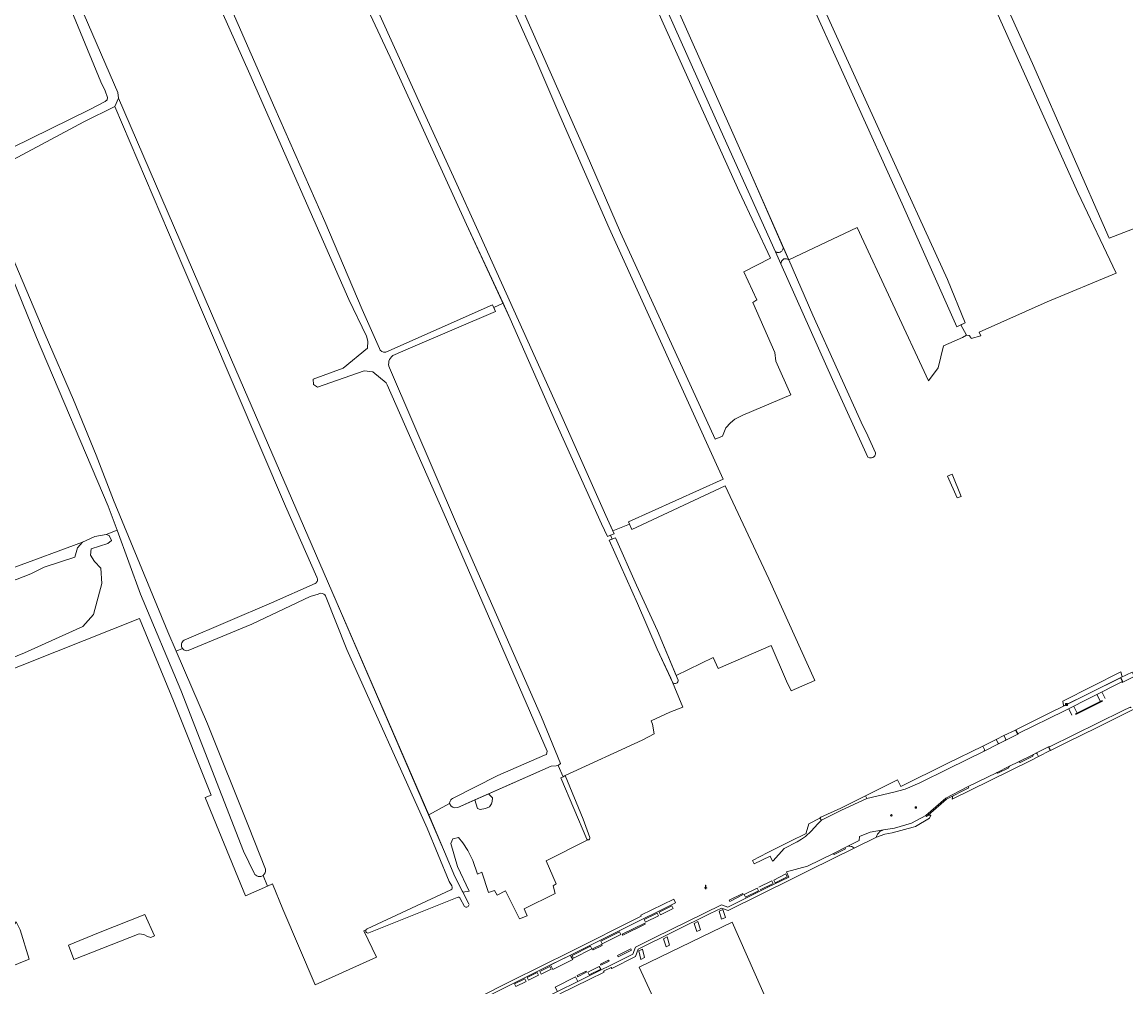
# Model space of a CAD drawing. Header units: metres. Extents: x 209813 to 223847, y 571801 to 587119.
# Tile 427 of 656: x 212810 to 213252, y 579839 to 580225. Entities that reach past the tile are written whole.
import ezdxf
from ezdxf.enums import TextEntityAlignment as Align

# ---------------------------------------------------------------- set-up
doc = ezdxf.new("R2010")
doc.units = ezdxf.units.M
for name, color, linetype, lineweight in [('B-RO-GR-BEPLANTING_CULTUUR_BOSPLANTSOEN-GV', 8, 'Continuous', 0), ('B-RO-GR-BEPLANTING_CULTUUR_VASTE PLANTENVAK-GV', 8, 'Continuous', 0), ('B-RO-GR-BOUWLAND-GV', 8, 'Continuous', 0), ('B-RO-GR-GRAS-GV', 8, 'Continuous', 0), ('B-RO-GR-GROENVOORZIENING-GV', 8, 'Continuous', 0), ('B-RO-IE-MEUBILAIR_WATERWEGMEUBILAIR-S', 8, 'Continuous', 0), ('B-RO-KL-DATA_CAI-S', 8, 'Continuous', 0), ('B-RO-OG-TERREIN_CULTUURSCHEIDING-GV', 8, 'Continuous', 0), ('B-RO-OG-WATER_GREPPEL-GV', 8, 'Continuous', 0), ('B-RO-OG-WEG-GV', 8, 'Continuous', 0), ('B-RO-VH-VERHARDING_HALFVERHARDING_GRIND-GV', 8, 'Continuous', 0), ('B-RO-VH-VERHARDING_STRAATBAKSTEEN-GV', 8, 'Continuous', 0), ('B-RO-VH-VERHARDING_TEGEL-GV', 8, 'Continuous', 0), ('B-RO-VW-MARKERING-G', 8, 'Continuous', 0), ('B-RO-VW-VRI-S', 8, 'Continuous', 0)]:
    doc.layers.add(name, color=color, linetype=linetype, lineweight=lineweight)
doc.styles.add('NLCS-ISO', font='txt')

# ---------------------------------------------------------------- blocks, each defined once
blk = doc.blocks.new('SKL-DATA_SIGNAAL_CAIKAST-SO')
at = {"color": 0, "linetype": 'ByBlock', "lineweight": 18}
for points in [[(-2, 2), (2, 2), (2, 1.68), (-2, 1.68)], [(-2, 1.52), (2, 1.52), (2, -2), (-2, -2)]]:
    blk.add_lwpolyline(points, close=True, dxfattribs=at)
at = {"color": 0, "linetype": 'ByBlock', "lineweight": 18, "style": 'NLCS-ISO'}
blk.add_text('cai', height=1.5, dxfattribs=at).set_placement((0, 0), align=Align.MIDDLE_CENTER)
blk = doc.blocks.new('SKL-VRI_PAAL-SO')
at = {"lineweight": 18}
blk.add_circle((0, 0), 1.59, dxfattribs=at)
at = {"lineweight": 18, "style": 'NLCS-ISO'}
blk.add_text('vri', height=1.8, dxfattribs=at).set_placement((-0.1, 0.1), align=Align.MIDDLE_CENTER)
blk = doc.blocks.new('SIE-WATER_WATERSTANDMETER-SO')
h = blk.add_hatch(color=256)
h.dxf.hatch_style = 1
h.paths.add_polyline_path([(0, 5.2), (-0.5, 5.2), (-0.5, 4.7), (0, 4.7)])
h = blk.add_hatch(color=256)
h.dxf.hatch_style = 1
h.paths.add_polyline_path([(0, 4.2), (-0.5, 4.2), (-0.5, 3.8), (0, 3.8)])
h = blk.add_hatch(color=256)
h.dxf.hatch_style = 1
h.paths.add_polyline_path([(0, 3.3), (-0.5, 3.3), (-0.5, 2.8), (0, 2.8)])
h = blk.add_hatch(color=256)
h.dxf.hatch_style = 1
h.paths.add_polyline_path([(0, 2.3), (-0.5, 2.3), (-0.5, 1.9), (0, 1.9)])
h = blk.add_hatch(color=256)
h.dxf.hatch_style = 1
h.paths.add_polyline_path([(0, 1.4), (-0.5, 1.4), (-0.5, 0.9), (0, 0.9)])
h = blk.add_hatch(color=256)
h.dxf.hatch_style = 1
h.paths.add_polyline_path([(0, 0.4), (-0.5, 0.4), (-0.5, 0), (0, 0)])
h = blk.add_hatch(color=256)
h.dxf.hatch_style = 1
h.paths.add_polyline_path([(0.5, 5.6), (0, 5.6), (0, 5.2), (0.5, 5.2)])
h = blk.add_hatch(color=256)
h.dxf.hatch_style = 1
h.paths.add_polyline_path([(0.5, 4.7), (0, 4.7), (0, 4.2), (0.5, 4.2)])
h = blk.add_hatch(color=256)
h.dxf.hatch_style = 1
h.paths.add_polyline_path([(0.5, 3.8), (0, 3.8), (0, 3.3), (0.5, 3.3)])
h = blk.add_hatch(color=256)
h.dxf.hatch_style = 1
h.paths.add_polyline_path([(0.5, 2.8), (0, 2.8), (0, 2.3), (0.5, 2.3)])
h = blk.add_hatch(color=256)
h.dxf.hatch_style = 1
h.paths.add_polyline_path([(0.5, 1.9), (0, 1.9), (0, 1.4), (0.5, 1.4)])
h = blk.add_hatch(color=256)
h.dxf.hatch_style = 1
h.paths.add_polyline_path([(0.5, 0.9), (0, 0.9), (0, 0.4), (0.5, 0.4)])
h = blk.add_hatch(color=256)
h.dxf.hatch_style = 1
h.paths.add_polyline_path([(0, -0.5), (-0.5, -0.5), (-0.5, -1), (0, -1)])
h = blk.add_hatch(color=256)
h.dxf.hatch_style = 1
h.paths.add_polyline_path([(0, -1.4), (-0.5, -1.4), (-0.5, -1.9), (0, -1.9)])
h = blk.add_hatch(color=256)
h.dxf.hatch_style = 1
h.paths.add_polyline_path([(0, -2.4), (-0.5, -2.4), (-0.5, -2.9), (0, -2.9)])
h = blk.add_hatch(color=256)
h.dxf.hatch_style = 1
h.paths.add_polyline_path([(0.5, 0), (0, 0), (0, -0.5), (0.5, -0.5)])
h = blk.add_hatch(color=256)
h.dxf.hatch_style = 1
h.paths.add_polyline_path([(0.5, -1), (0, -1), (0, -1.4), (0.5, -1.4)])
h = blk.add_hatch(color=256)
h.dxf.hatch_style = 1
h.paths.add_polyline_path([(0.5, -1.9), (0, -1.9), (0, -2.4), (0.5, -2.4)])
blk.add_lwpolyline([(0.5, -2.8), (0.5, 5.6), (-0.5, 5.6), (-0.5, -2.8)])
for points in [[(0.5, 5.6), (0, 5.6), (0, 5.2), (0.5, 5.2)], [(0.5, 5.2), (0, 5.2), (0, 4.7), (0.5, 4.7)], [(0.5, 4.7), (0, 4.7), (0, 4.2), (0.5, 4.2)], [(0.5, 4.2), (0, 4.2), (0, 3.8), (0.5, 3.8)], [(0.5, 3.8), (0, 3.8), (0, 3.3), (0.5, 3.3)], [(0.5, 3.3), (0, 3.3), (0, 2.8), (0.5, 2.8)], [(0.5, 2.8), (0, 2.8), (0, 2.3), (0.5, 2.3)], [(0.5, 2.3), (0, 2.3), (0, 1.9), (0.5, 1.9)], [(0.5, 1.9), (0, 1.9), (0, 1.4), (0.5, 1.4)], [(0.5, 1.4), (0, 1.4), (0, 0.9), (0.5, 0.9)], [(0.5, 0.9), (0, 0.9), (0, 0.4), (0.5, 0.4)], [(0.5, 0.4), (0, 0.4), (0, 0), (0.5, 0)], [(0.5, 0), (0, 0), (0, -0.5), (0.5, -0.5)], [(0.5, -0.5), (0, -0.5), (0, -1), (0.5, -1)], [(0.5, -1), (0, -1), (0, -1.4), (0.5, -1.4)], [(0.5, -1.4), (0, -1.4), (0, -1.9), (0.5, -1.9)], [(0.5, -1.9), (0, -1.9), (0, -2.4), (0.5, -2.4)], [(0.5, -2.4), (0, -2.4), (0, -2.9), (0.5, -2.9)]]:
    blk.add_lwpolyline(points, close=True)
for centre, radius, start, end in [((-1.6, -0.1), 0.381, 16.8947, 163.1053), ((-0.1, -0.1), 0.381, 16.8947, 163.1053), ((1.4, -0.1), 0.381, 16.8947, 163.1053), ((-2.3, 0.1), 0.413, 196.8947, 343.1053), ((-0.8, 0.1), 0.391, 196.8947, 343.1053), ((0.7, 0.1), 0.391, 196.8947, 343.1053), ((2.2, 0.1), 0.413, 196.8947, 343.1053)]:
    blk.add_arc(centre, radius, start, end)

msp = doc.modelspace()

# ---------------------------------------------------------------- linework, layer by layer
at = {"layer": 'B-RO-GR-BEPLANTING_CULTUUR_BOSPLANTSOEN-GV', "flags": 128}
for points in [[(212834.496, 580017.214), (212806.286, 580006.75), (212803.459, 580009.256), (212801.474, 580011.901), (212799.358, 580015.738), (212796.315, 580020.368), (212794.8, 580019.679), (212801.216, 580005.514), (212803.389, 580002.76), (212807.728, 580002.133), (212813.866, 580004.527), (212819.109, 580007.143), (212831.45, 580011.166), (212832.438, 580014.946)], [(212840.833, 579861.009), (212828.911, 579856.072), (212831.055, 579850.346), (212857.091, 579860.563), (212859.031, 579860.376), (212860.456, 579859.546), (212861.78, 579859.121), (212863.214, 579859.752), (212859.364, 579868.371)]]:
    msp.add_lwpolyline(points, close=True, dxfattribs=at)
at = {"layer": 'B-RO-GR-BEPLANTING_CULTUUR_VASTE PLANTENVAK-GV', "flags": 128}
for points in [[(213029.711, 579851.717), (213029.532, 579852.075), (213021.563, 579848.165), (213022.457, 579846.364), (213030.399, 579850.347)], [(213031.56, 579843.345), (213023.418, 579839.3), (213024.309, 579837.506), (213032.436, 579841.487)]]:
    msp.add_lwpolyline(points, close=True, dxfattribs=at)
at = {"layer": 'B-RO-GR-BOUWLAND-GV', "flags": 128}
msp.add_lwpolyline([(213132.7, 579777.443), (213132.885, 579777.523), (213094.08, 579865.183), (213056.95, 579847.315), (213091.193, 579773.001), (213094.918, 579761.191)], close=True, dxfattribs=at)
at = {"layer": 'B-RO-GR-GRAS-GV', "flags": 128}
for points in [[(213066.698, 580374.765), (213097.818, 580305.363), (213125.742, 580241.907), (213154.723, 580177.925), (213180.193, 580122.129), (213187.323, 580104.892), (213185.551, 580104.058), (213187.746, 580099.875), (213187.884, 580099.959), (213188.807, 580099.829), (213189.546, 580099.014), (213189.739, 580098.581), (213193.49, 580099.718), (213192.865, 580101.13), (213220.095, 580113.194), (213247.647, 580124.666), (213232.373, 580156.961), (213198.568, 580231.941), (213164.265, 580307.429), (213145.119, 580352.153), (213122.088, 580400.109), (213117.364, 580408.703)], [(213185.551, 580104.058), (213183.974, 580103.316), (213162.149, 580152.462), (213121.286, 580242.615), (213085.994, 580322.16), (213065.58, 580366.228), (213062.653, 580371.404)], [(213090.32, 580059.497), (213091.544, 580062.905), (213093.528, 580064.89), (213095.248, 580066.345), (213098.423, 580067.932), (213117.613, 580076.138), (213111.53, 580089.513), (213111.187, 580092.939), (213102.402, 580112.928), (213103.989, 580114.119), (213098.83, 580125.231), (213109.523, 580130.778), (213097.001, 580157.309), (213066.574, 580224.619), (213015.942, 580338.754)], [(213022.977, 580340.027), (213037, 580310.791), (213069.941, 580235.913), (213100.897, 580166.063), (213116.737, 580130.033), (213144.066, 580142.99), (213172.571, 580081.686), (213176.505, 580086.824), (213178.622, 580095.714), (213186.231, 580098.957), (213187.746, 580099.875)], [(213014.843, 580333.827), (213005.254, 580329.494), (212976.756, 580311.447), (212975.709, 580309.834), (212976.007, 580307.578), (212977.93, 580303.165), (212999.252, 580255.317), (213035.755, 580172.687), (213049.484, 580141.001), (213087.315, 580058.365), (213090.32, 580059.497)], [(212910.021, 580298.869), (212908.721, 580298.515), (212891.551, 580307.6), (212886.016, 580309.982), (212875.662, 580311.305), (212860.312, 580304.286), (212877.713, 580267.49), (212911.296, 580190.621), (212931.362, 580145.376), (212946.237, 580110.138), (212953.108, 580094.662)], [(213053.124, 580024.316), (213052.647, 580025.333), (213090.601, 580042.395), (213045.028, 580142.767), (213025.194, 580187.76), (213015.67, 580210.074), (213000.227, 580244.723), (212972.71, 580305.433), (212971.536, 580306.419), (212969.721, 580306.614), (212965.987, 580304.136), (212943.298, 580292.106), (212933.171, 580288.917), (212931.146, 580289.411), (212930.364, 580289.792), (212929.975, 580292.859)], [(212981.205, 579912.671), (212981.179, 579912.937), (212981.232, 579913.234), (212981.377, 579913.598), (212981.622, 579914.094), (212981.966, 579914.451), (212982.399, 579914.727), (213000.41, 579923.919), (213019.07, 579931.978), (213019.957, 579932.343), (213020.131, 579933.665), (212978.987, 580028.35), (212956.288, 580080.009), (212955.879, 580080.896), (212950.509, 580085.286), (212947.069, 580085.683), (212928.325, 580079.122), (212926.828, 580080.259), (212926.655, 580082.299), (212938.602, 580086.741), (212948.392, 580094.679), (212948.524, 580097.589), (212948.013, 580099.585), (212940.906, 580114.159), (212901.276, 580204.276), (212857.623, 580302.222)], [(213192.818, 580255.851), (213214.133, 580208.505), (213244.84, 580138.652), (213262.397, 580145.512), (213288.211, 580156.456), (213285.674, 580162.495), (213289.541, 580164.119), (213287.824, 580167.98), (213263.38, 580221.106), (213228.453, 580298.435), (213228.053, 580299.311), (213224.409, 580297.687), (213224.58, 580296.939), (213224.474, 580296.41), (213223.934, 580296.015), (213225.162, 580294.79)], [(213002.583, 580112.711), (212987.977, 580144.138), (212958.302, 580209.097), (212938.711, 580251.265), (212921.49, 580290.967), (212919.485, 580293.538), (212917.6, 580294.96), (212917.563, 580295.726), (212917.843, 580296.2)], [(212924.592, 580291.65), (212927.27, 580286.168), (212942.009, 580252.19), (212953.348, 580227.906), (212970.861, 580189.047), (212982.735, 580163.287), (212993.313, 580140.088), (213026.011, 580067.449), (213043.693, 580027.816), (213046.468, 580021.653)], [(212806.188, 580174.763), (212837.156, 580190.028), (212843.456, 580193.332), (212844.371, 580193.973), (212844.433, 580194.961), (212843.568, 580197.571), (212841.765, 580201.178), (212823.666, 580245.369), (212811.915, 580271.658), (212805.15, 580286.222)], [(212812.324, 580287.811), (212810.893, 580286.149), (212810.777, 580285.843), (212811.352, 580283.251), (212817.858, 580268.799), (212829.964, 580240.137), (212848.516, 580196.882), (212848.848, 580194.622), (212895.756, 580086.128), (212934.18, 579997.632), (212972.831, 579908.117)], [(212928.119, 580003.167), (212915.582, 580031.62), (212875.011, 580126.536), (212847.383, 580191.288), (212834.968, 580185.167), (212808.56, 580171.144), (212792.61, 580162.881)], [(212782.985, 580159.446), (212783.397, 580158.88), (212783.443, 580158.018), (212782.552, 580157.416), (212749.722, 580140.665), (212747.391, 580139.137), (212752.394, 580126.202), (212769.195, 580085.191), (212784.093, 580046.578), (212791.42, 580030.158), (212796.315, 580020.368), (212799.358, 580015.738), (212801.474, 580011.901), (212803.459, 580009.256), (212806.286, 580006.75), (212834.496, 580017.214), (212839.352, 580019.403), (212843.86, 580020.252), (212848.284, 580021.996), (212844.77, 580031.549), (212816.132, 580099.035), (212792.79, 580156.101)], [(212795.857, 580157.857), (212807.381, 580128.879), (212819.517, 580100.138), (212830.909, 580074.046), (212839.862, 580051.923), (212846.869, 580034.006), (212868.63, 579981.263), (212871.921, 579973.618)], [(213041.908, 580024.537), (213023.551, 580065.289), (213005.466, 580106.509), (213002.583, 580112.711), (212998.834, 580110.95), (212999.539, 580109.411), (212965.516, 580094.87), (212958.47, 580091.799)], [(212955.641, 580093.196), (212998.341, 580112.027), (212998.834, 580110.95)], [(212957.131, 580086.842), (212984.41, 580023.52), (213017.861, 579947.258), (213025.488, 579928.745), (213024.586, 579927.931), (213026.571, 579923.327), (213027.448, 579923.913), (213058.157, 579938.073), (213062.979, 579940.606), (213062.239, 579944.378), (213061.813, 579945.79), (213069.265, 579949.235), (213074.394, 579951.158), (213069.635, 579962.732), (213064.204, 579974.431), (213056.25, 579992.714), (213044.997, 580017.956), (213046.17, 580018.424)], [(213045.557, 580019.995), (213044.297, 580019.478), (213041.908, 580024.537)], [(212875.151, 579977.982), (212910.023, 579992.884), (212927.506, 580000.659)], [(212982.04, 579879.712), (212981.084, 579881.507), (212972.209, 579902.826), (212940.161, 579974.276), (212931.522, 579995.754)], [(212874.468, 579974.628), (212871.921, 579973.618), (212884.462, 579944.476), (212900.779, 579903.579), (212907.59, 579886.396)], [(213024.586, 579927.931), (213023.792, 579927.772), (213021.832, 579927.679), (212996.72, 579916.5)], [(213025.646, 579922.889), (213026.571, 579923.327)], [(213035.996, 579898.492), (213025.646, 579922.889)], [(212991.33, 579914.101), (212984.431, 579911.03), (212983.253, 579910.901), (212982.459, 579911.218), (212981.771, 579911.588), (212981.205, 579912.671), (212972.831, 579908.117), (212979.182, 579893.406), (212983.274, 579883.488), (212986.52, 579877.198), (212988.982, 579877.653), (212984.405, 579887.496), (212981.706, 579896.703), (212982.5, 579898.608), (212984.722, 579899.084), (212986.468, 579897.021), (212988.532, 579893.846), (212990.437, 579889.877), (212992.326, 579884.484), (212994.062, 579885.273), (212996.798, 579877.07), (212999.142, 579877.891), (213000.174, 579876.066), (213003.508, 579877.733), (213009.143, 579866.62), (213012.239, 579867.811), (213010.969, 579870.589), (213023.367, 579876.694), (213022.558, 579879.717), (213023.828, 579880.59), (213019.78, 579889.798), (213036.429, 579898.167)], [(212906.611, 579883.942), (212908.425, 579879.662), (212910.374, 579880.52), (212914.56, 579870.503), (212927.419, 579840.139), (212951.946, 579851.309), (212946.904, 579861.756), (212947.841, 579862.208)]]:
    msp.add_lwpolyline(points, dxfattribs=at)
at = {"layer": 'B-RO-GR-GRAS-GV'}
for points in [[(212958.47, 580091.799, 0.3393363), (212957.131, 580086.842)], [(212931.522, 579995.754, 0.4237141), (212928.608, 579996.374)], [(212874.468, 579974.628, -0.4595795), (212875.151, 579977.982)], [(213036.429, 579898.167, -0.2094871), (213035.996, 579898.492)], [(212907.59, 579886.396, -0.2979335), (212906.611, 579883.942)]]:
    msp.add_lwpolyline(points, format="xyb", dxfattribs=at)
at = {"layer": 'B-RO-GR-GRAS-GV', "flags": 128}
for points in [[(213127.212, 579961.927), (213108.821, 580002.503), (213091.337, 580039.756), (213054.084, 580022.271), (213053.124, 580024.316), (213046.468, 580021.653), (213046.957, 580020.568), (213045.557, 580019.995), (213046.17, 580018.424), (213047.533, 580018.967), (213055.845, 579999.957), (213064.268, 579981.788), (213071.817, 579963.809), (213086.602, 579971.106), (213088.52, 579966.686), (213109.731, 579975.888), (213115.907, 579961.653), (213117.664, 579957.673)], [(212991.33, 579914.101), (212992.342, 579910.673), (212993.453, 579910.356), (212995.517, 579910.673), (212997.105, 579911.308), (212997.898, 579912.578), (212998.216, 579913.531), (212998.375, 579914.96), (212996.72, 579916.5)]]:
    msp.add_lwpolyline(points, close=True, dxfattribs=at)
at = {"layer": 'B-RO-GR-GROENVOORZIENING-GV', "flags": 128}
msp.add_lwpolyline([(213114.555, 580134.998), (213114.488, 580134.542), (213114.44, 580134.352), (213114.289, 580133.991), (213114.188, 580133.823), (213113.937, 580133.523), (213113.791, 580133.392), (213113.463, 580133.179), (213113.284, 580133.097), (213112.908, 580132.989), (213112.518, 580132.958), (213112.129, 580133.005), (213111.94, 580133.057), (213111.493, 580133.23), (213113.646, 580128.413), (213113.662, 580128.825), (213113.687, 580129.009), (213113.793, 580129.365), (213113.873, 580129.533), (213114.08, 580129.841), (213114.206, 580129.978), (213114.495, 580130.211), (213114.656, 580130.304), (213114.826, 580130.381), (213115.183, 580130.481), (213115.368, 580130.504), (213115.739, 580130.493), (213115.922, 580130.46), (213116.273, 580130.339), (213116.438, 580130.253), (213116.737, 580130.033)], close=True, dxfattribs=at)
at = {"layer": 'B-RO-OG-TERREIN_CULTUURSCHEIDING-GV', "flags": 128}
for points in [[(212903.102, 579884.777), (212898.832, 579893.657), (212873.793, 579958.043), (212857.693, 579996.418), (212848.284, 580021.996), (212843.86, 580020.252), (212845.178, 580019.79), (212846.06, 580017.861), (212844.591, 580016.572), (212837.877, 580014.503), (212837.611, 580011.94), (212839.313, 580009.422), (212841.738, 580006.767), (212842.2, 580000.658), (212838.854, 579988.258), (212834.582, 579983.43), (212811.233, 579972.917), (212798.697, 579967.847), (212797.294, 579967.504), (212796.953, 579968.057), (212794.618, 579967.09), (212796.52, 579962.501)], [(212796.52, 579962.501), (212824.066, 579973.45), (212857.277, 579986.709), (212870.772, 579953.713), (212885.914, 579916.019), (212883.52, 579915.07), (212898.738, 579878.095), (212899.613, 579875.781), (212908.425, 579879.662), (212906.611, 579883.942)]]:
    msp.add_lwpolyline(points, dxfattribs=at)
at = {"layer": 'B-RO-OG-TERREIN_CULTUURSCHEIDING-GV'}
msp.add_lwpolyline([(212906.611, 579883.942, -0.449399), (212903.102, 579884.777)], format="xyb", dxfattribs=at)
at = {"layer": 'B-RO-OG-TERREIN_CULTUURSCHEIDING-GV', "flags": 128}
msp.add_lwpolyline([(212800.849, 579845.537), (212813.118, 579850.403), (212809.586, 579862.248), (212807.9, 579865.34), (212795.976, 579847.319), (212797.391, 579847.319), (212799.459, 579846.494)], close=True, dxfattribs=at)
at = {"layer": 'B-RO-OG-WATER_GREPPEL-GV', "flags": 128}
for points in [[(213062.653, 580371.404), (213065.58, 580366.228), (213085.994, 580322.16), (213121.286, 580242.615), (213162.149, 580152.462), (213183.974, 580103.316), (213187.323, 580104.892), (213180.193, 580122.129), (213154.723, 580177.925), (213125.742, 580241.907), (213097.818, 580305.363), (213066.698, 580374.765)], [(212857.623, 580302.222), (212901.276, 580204.276), (212940.906, 580114.159), (212948.013, 580099.585), (212948.524, 580097.589), (212948.392, 580094.679), (212938.602, 580086.741), (212926.655, 580082.299), (212926.828, 580080.259), (212928.325, 580079.122), (212947.069, 580085.683), (212950.509, 580085.286), (212955.879, 580080.896), (212956.288, 580080.009), (212978.987, 580028.35), (213020.131, 579933.665), (213019.957, 579932.343), (213019.07, 579931.978), (213000.41, 579923.919), (212982.399, 579914.727), (212981.966, 579914.451), (212981.622, 579914.094), (212981.377, 579913.598), (212981.232, 579913.234), (212981.179, 579912.937), (212981.205, 579912.671), (212981.771, 579911.588), (212982.459, 579911.218), (212983.253, 579910.901), (212984.431, 579911.03), (213021.832, 579927.679), (213023.792, 579927.772), (213024.586, 579927.931), (213025.488, 579928.745), (213017.861, 579947.258), (212984.41, 580023.52), (212957.131, 580086.842)], [(212953.108, 580094.662), (212946.237, 580110.138), (212931.362, 580145.376), (212911.296, 580190.621), (212877.713, 580267.49)], [(213050.068, 580270.401), (213089.634, 580181.728), (213111.493, 580133.23), (213111.94, 580133.057), (213112.129, 580133.005), (213112.518, 580132.958), (213112.908, 580132.989), (213113.284, 580133.097), (213113.463, 580133.179), (213113.791, 580133.392), (213113.937, 580133.523), (213114.188, 580133.823), (213114.289, 580133.991), (213114.44, 580134.352), (213114.488, 580134.542), (213114.555, 580134.998), (213100.897, 580166.063), (213069.941, 580235.913)], [(212934.18, 579997.632), (212895.756, 580086.128), (212848.848, 580194.622), (212847.383, 580191.288), (212875.011, 580126.536), (212915.582, 580031.62), (212928.119, 580003.167)], [(212958.47, 580091.799), (212965.516, 580094.87), (212999.539, 580109.411), (212998.341, 580112.027), (212955.641, 580093.196)], [(213072.539, 579962.008), (213064.268, 579981.788), (213055.845, 579999.957), (213047.533, 580018.967), (213044.997, 580017.956), (213056.25, 579992.714), (213064.204, 579974.431), (213070.441, 579960.992)], [(212988.938, 579872.512), (212983.274, 579883.488), (212979.182, 579893.406), (212934.18, 579997.632)], [(212876.743, 579973.811), (212902.116, 579984.452), (212925.464, 579995.414), (212928.608, 579996.374)], [(213037.195, 579899.095), (213034.521, 579906.409), (213027.448, 579923.913), (213026.571, 579923.327), (213025.646, 579922.889), (213035.996, 579898.492)], [(212981.705, 579878.143), (212948.278, 579862.551)], [(212948.936, 579860.94), (212984.2, 579875.167)], [(212985.457, 579874.709), (212987.173, 579871.487)]]:
    msp.add_lwpolyline(points, dxfattribs=at)
for points in [[(213041.908, 580024.537), (213044.297, 580019.478), (213046.957, 580020.568), (213043.693, 580027.816), (213026.011, 580067.449), (212993.313, 580140.088), (212982.735, 580163.287), (212970.861, 580189.047), (212953.348, 580227.906), (212942.009, 580252.19), (212940.729, 580251.5), (212940.011, 580251.254), (212938.711, 580251.265), (212958.302, 580209.097), (212987.977, 580144.138), (213005.466, 580106.509), (213023.551, 580065.289)], [(213147.765, 580061.089), (213146.405, 580063.67), (213126.429, 580107.988), (213116.737, 580130.033), (213116.438, 580130.253), (213116.273, 580130.339), (213115.922, 580130.46), (213115.739, 580130.493), (213115.368, 580130.504), (213115.183, 580130.481), (213114.826, 580130.381), (213114.656, 580130.304), (213114.495, 580130.211), (213114.206, 580129.978), (213114.08, 580129.841), (213113.873, 580129.533), (213113.793, 580129.365), (213113.687, 580129.009), (213113.662, 580128.825), (213113.646, 580128.413), (213134.214, 580082.219), (213148.378, 580051.108), (213149.052, 580050.914), (213149.249, 580050.878), (213149.449, 580050.863), (213149.649, 580050.867), (213149.848, 580050.892), (213150.233, 580051.001), (213150.415, 580051.083), (213150.588, 580051.184), (213150.899, 580051.435), (213151.154, 580051.744), (213151.257, 580051.916), (213151.342, 580052.097), (213151.408, 580052.286), (213151.481, 580052.679), (213151.488, 580052.88)], [(213182.086, 580044.337), (213180.213, 580043.497), (213184.068, 580034.89), (213185.723, 580035.409)]]:
    msp.add_lwpolyline(points, close=True, dxfattribs=at)
at = {"layer": 'B-RO-OG-WATER_GREPPEL-GV'}
for points in [[(212955.641, 580093.196, -0.3786439), (212953.108, 580094.662)], [(212928.119, 580003.167, -0.4247972), (212927.506, 580000.659)], [(212874.468, 579974.628, 0.2907762), (212876.743, 579973.811)], [(213070.441, 579960.992, 0.6857175), (213072.539, 579962.008)], [(213036.429, 579898.167, 0.6194822), (213037.195, 579899.095)], [(212982.04, 579879.712, -0.4312839), (212981.705, 579878.143)], [(212984.2, 579875.167, -0.3832937), (212985.457, 579874.709)], [(212987.173, 579871.487, 0.6269701), (212988.949, 579872.369)], [(212948.278, 579862.551, 1.0244053), (212948.894, 579860.931)]]:
    msp.add_lwpolyline(points, format="xyb", dxfattribs=at)
at = {"layer": 'B-RO-OG-WEG-GV', "flags": 128}
msp.add_lwpolyline([(213249.469, 579965.329), (213226.297, 579953.566), (213226.629, 579951.925), (213226.739, 579951.7), (213236.924, 579956.799), (213250.06, 579963.327)], close=True, dxfattribs=at)
at = {"layer": 'B-RO-VH-VERHARDING_HALFVERHARDING_GRIND-GV', "flags": 128}
for points in [[(213088.909, 579869.663), (213089.908, 579866.389), (213091.409, 579867.081), (213090.431, 579870.364)], [(213078.982, 579864.754), (213079.963, 579861.5), (213081.43, 579862.159), (213080.469, 579865.475)], [(213067.713, 579855.359), (213069.141, 579856.038), (213068.206, 579859.329), (213066.731, 579858.617)], [(213057.638, 579850.357), (213059.133, 579851.098), (213058.274, 579854.508), (213056.783, 579853.821)]]:
    msp.add_lwpolyline(points, close=True, dxfattribs=at)
at = {"layer": 'B-RO-VH-VERHARDING_STRAATBAKSTEEN-GV', "flags": 128}
msp.add_lwpolyline([(213147.958, 579914.665), (213147.432, 579915.772), (213137.53, 579910.866), (213129.644, 579907.196), (213129.125, 579906.762), (213129.87, 579906.003), (213137.899, 579910.085)], close=True, dxfattribs=at)
at = {"layer": 'B-RO-VH-VERHARDING_TEGEL-GV', "flags": 128}
for points in [[(213220.278, 579948.525), (213207.512, 579942.141), (213208.263, 579940.713), (213208.4, 579940.662), (213226.941, 579949.804), (213249.929, 579961.294), (213250.008, 579961.538), (213249.973, 579961.717), (213249.372, 579962.994), (213236.924, 579956.799), (213227.122, 579951.888)], [(213249.551, 579963.083), (213250.193, 579961.689), (213250.21, 579961.529), (213250.169, 579961.319), (213250.093, 579961.177), (213249.983, 579961.059), (213255.382, 579963.698), (213255.209, 579963.644), (213255.028, 579963.651), (213254.86, 579963.718), (213254.673, 579963.913), (213254.053, 579965.24)], [(213231.313, 579948.531), (213231.448, 579948.259), (213242.201, 579953.6), (213242.068, 579953.869)], [(213208.589, 579929.326), (213208.813, 579929.337), (213208.976, 579929.293), (213209.122, 579929.207), (213209.239, 579929.085), (213214.337, 579931.645), (213214.31, 579931.812), (213214.328, 579931.98), (213214.39, 579932.137), (213214.533, 579932.31)], [(213220.898, 579935.506), (213215.489, 579932.79), (213215.84, 579932.777), (213216.09, 579932.608), (213216.63, 579931.531), (213221.241, 579933.838), (213220.717, 579934.934), (213220.708, 579935.104), (213220.744, 579935.27)], [(213204.672, 579926.919), (213204.66, 579927.073), (213204.705, 579927.275), (213204.814, 579927.449), (213204.931, 579927.551), (213199.747, 579924.989), (213199.922, 579925.028), (213200.099, 579925.003), (213200.257, 579924.918), (213200.375, 579924.783)], [(213172.452, 579908.088), (213179.813, 579914.431), (213188.748, 579918.993), (213188.524, 579919.44), (213179.528, 579914.846), (213171.501, 579907.931), (213171.826, 579907.551)], [(213129.87, 579906.003), (213129.125, 579906.762), (213124.795, 579904.589), (213123.671, 579900.94), (213123.781, 579900.716), (213117.223, 579897.505), (213108.461, 579893.118), (213102.301, 579889.953), (213102.978, 579888.537), (213109.3, 579891.66), (213110.265, 579889.648), (213110.481, 579889.755), (213114.964, 579894.65), (213120.055, 579897.35), (213121.811, 579898.371), (213123.454, 579899.499), (213125.71, 579901.563), (213128.437, 579904.565)], [(213110.75, 579882.098), (213111.283, 579881.023), (213116.155, 579883.435), (213115.622, 579884.511)], [(213099.487, 579875.214), (213104.636, 579877.744), (213104.107, 579878.821), (213098.956, 579876.29)], [(213098.379, 579876.708), (213092.955, 579874.025), (213093.188, 579873.555), (213098.599, 579876.261)], [(213064.95, 579869.298), (213065.482, 579868.222), (213070.615, 579870.762), (213070.084, 579871.838)], [(213058.956, 579866.332), (213059.488, 579865.256), (213064.645, 579867.808), (213064.113, 579868.884)], [(213041.593, 579857.677), (213042.131, 579856.604), (213049.621, 579860.361), (213049.083, 579861.433)], [(213050.311, 579860.194), (213050.408, 579859.997), (213059.385, 579864.487), (213059.174, 579864.908), (213050.189, 579860.442)], [(213042.171, 579855.949), (213041.96, 579856.367), (213038.364, 579854.564), (213038.582, 579854.134)], [(213037.506, 579855.627), (213030.177, 579851.951), (213030.715, 579850.879), (213038.044, 579854.554)], [(213053.677, 579854.55), (213048.308, 579851.872), (213048.524, 579851.439), (213053.899, 579854.105)], [(213021.283, 579847.582), (213017.198, 579845.567), (213017.732, 579844.492), (213021.812, 579846.505)], [(213036.983, 579844.183), (213041.58, 579846.457), (213041.032, 579847.524), (213036.451, 579845.258)], [(213041.457, 579848.474), (213041.667, 579848.049), (213044.927, 579849.632), (213044.707, 579850.077)], [(213016.257, 579845.099), (213012.206, 579843.087), (213012.74, 579842.012), (213016.791, 579844.025)], [(213035.828, 579845.453), (213035.731, 579845.65), (213032.136, 579843.877), (213032.352, 579843.443), (213035.925, 579845.256)], [(213011.236, 579842.605), (213007.184, 579840.592), (213007.718, 579839.517), (213011.77, 579841.53)]]:
    msp.add_lwpolyline(points, close=True, dxfattribs=at)
for points in [[(213253.686, 579951.084), (213253.419, 579951.078), (213253.175, 579951.159), (213250.154, 579949.777), (213221.023, 579935.345), (213220.909, 579935.088), (213221.42, 579933.927), (213228.06, 579937.227), (213239.829, 579942.99), (213259.473, 579952.738), (213261.534, 579953.748)], [(213203.454, 579938.074), (213203.291, 579937.853), (213208.558, 579940.476), (213208.261, 579940.488), (213208.052, 579940.637), (213207.335, 579942.049), (213202.791, 579939.81)], [(213199.682, 579938.295), (213194.302, 579935.63)], [(213194.993, 579934.08), (213194.971, 579933.915), (213194.907, 579933.761), (213194.805, 579933.63), (213200.838, 579936.632), (213200.559, 579936.689), (213200.459, 579936.761)], [(213203.454, 579938.074), (213203.473, 579938.391), (213202.791, 579939.81), (213199.682, 579938.295), (213200.459, 579936.761)], [(213200.838, 579936.632), (213203.291, 579937.853)], [(213194.993, 579934.08), (213194.97, 579934.244), (213194.302, 579935.63), (213180.033, 579928.627), (213161.523, 579919.428), (213160.182, 579922.098), (213147.432, 579915.772), (213147.958, 579914.665), (213158.7, 579917.176), (213163.271, 579918.354), (213169.205, 579920.979), (213180.421, 579926.566), (213194.805, 579933.63)], [(213182.408, 579915.806), (213182.128, 579914.357), (213196.989, 579921.787), (213205.442, 579925.906), (213213.199, 579929.814), (213216.63, 579931.531)], [(213215.489, 579932.79), (213214.533, 579932.31)], [(213208.589, 579929.326), (213204.931, 579927.551)], [(213199.747, 579924.989), (213188.524, 579919.44)], [(213151.782, 579899.21), (213155.163, 579900.473), (213158.125, 579900.941), (213166.554, 579903.174), (213167.388, 579903.485), (213172.953, 579906.81), (213173.533, 579908.028), (213172.452, 579908.088)], [(213171.501, 579907.931), (213165.853, 579904.803), (213159.088, 579902.878), (213154.687, 579902.177), (213154.365, 579902.082), (213154.052, 579901.96), (213153.75, 579901.811), (213153.462, 579901.638), (213153.19, 579901.441), (213152.935, 579901.222), (213152.7, 579900.981), (213152.486, 579900.722), (213152.295, 579900.446), (213152.128, 579900.154)], [(213154.687, 579902.177), (213149.345, 579901.17), (213145.025, 579899.522), (213144.921, 579897.863), (213140.066, 579895.496)], [(213142.925, 579894.839), (213151.782, 579899.21), (213151.871, 579899.534), (213151.986, 579899.849), (213152.128, 579900.154)], [(213134.664, 579892.722), (213124.297, 579887.602), (213115.797, 579885.316), (213116.793, 579883.305), (213108.191, 579879.045), (213092.423, 579871.297), (213089.819, 579872.228), (213063.011, 579858.959), (213055.552, 579855.239), (213054.499, 579852.402), (213032.436, 579841.487), (213024.309, 579837.506), (213009.136, 579829.889), (212999.373, 579825.065), (212974.03, 579812.361), (212968.821, 579809.811), (212968.037, 579811.384)], [(213025.258, 579836.536), (213036.96, 579842.326), (213042.912, 579845.246), (213042.743, 579845.608), (213045.801, 579847.133), (213045.985, 579846.767), (213055.498, 579851.534), (213056.542, 579854.417), (213085.312, 579868.682), (213089.84, 579870.899), (213092.603, 579869.976), (213118.696, 579882.841), (213125.105, 579886.047), (213142.925, 579894.839), (213142.748, 579894.998)], [(213140.066, 579895.496), (213134.664, 579892.722), (213134.875, 579892.288), (213139.409, 579894.607), (213139.178, 579895.04)], [(213140.527, 579895.608), (213140.066, 579895.496)], [(213141.237, 579895.627), (213140.763, 579895.634)], [(213141.237, 579895.627), (213141.703, 579895.54), (213141.929, 579895.468)], [(213142.358, 579895.267), (213141.929, 579895.468)], [(213142.358, 579895.267), (213142.748, 579894.998)], [(213105.391, 579878.115), (213110.541, 579880.655), (213110.009, 579881.731), (213104.862, 579879.192)], [(212994.132, 579834.5), (213006.301, 579840.6), (213018.852, 579846.835), (213029.532, 579852.075), (213050.822, 579862.753), (213071.545, 579873.006), (213070.819, 579874.475), (213057.668, 579868), (213057.828, 579867.63), (213029.102, 579853.245), (213018.341, 579847.905), (213005.378, 579841.526), (212992.958, 579835.279)]]:
    msp.add_lwpolyline(points, dxfattribs=at)
at = {"layer": 'B-RO-VW-MARKERING-G', "flags": 128}
for points in [[(213240.033, 579956.095), (213241.262, 579953.655)], [(213243.258, 579954.646), (213241.988, 579957.068)], [(213229.934, 579948.033), (213228.735, 579950.473)], [(213230.732, 579951.467), (213231.913, 579949.015)]]:
    msp.add_lwpolyline(points, dxfattribs=at)

# ---------------------------------------------------------------- block references
at = {"layer": 'B-RO-IE-MEUBILAIR_WATERWEGMEUBILAIR-S', "xscale": 0.2, "yscale": 0.2, "zscale": 0.2}
msp.add_blockref('SIE-WATER_WATERSTANDMETER-SO', (213083.556, 579878.965), dxfattribs=at)
at = {"layer": 'B-RO-KL-DATA_CAI-S', "xscale": 0.2, "yscale": 0.2, "zscale": 0.2}
msp.add_blockref('SKL-DATA_SIGNAAL_CAIKAST-SO', (213227.721, 579952.239), dxfattribs=at)
at = {"layer": 'B-RO-VW-VRI-S', "xscale": 0.2, "yscale": 0.2, "zscale": 0.2}
for p in [(213167.556, 579911.1), (213157.803, 579907.931)]:
    msp.add_blockref('SKL-VRI_PAAL-SO', p, dxfattribs=at)

doc.saveas('drawing.dxf')
